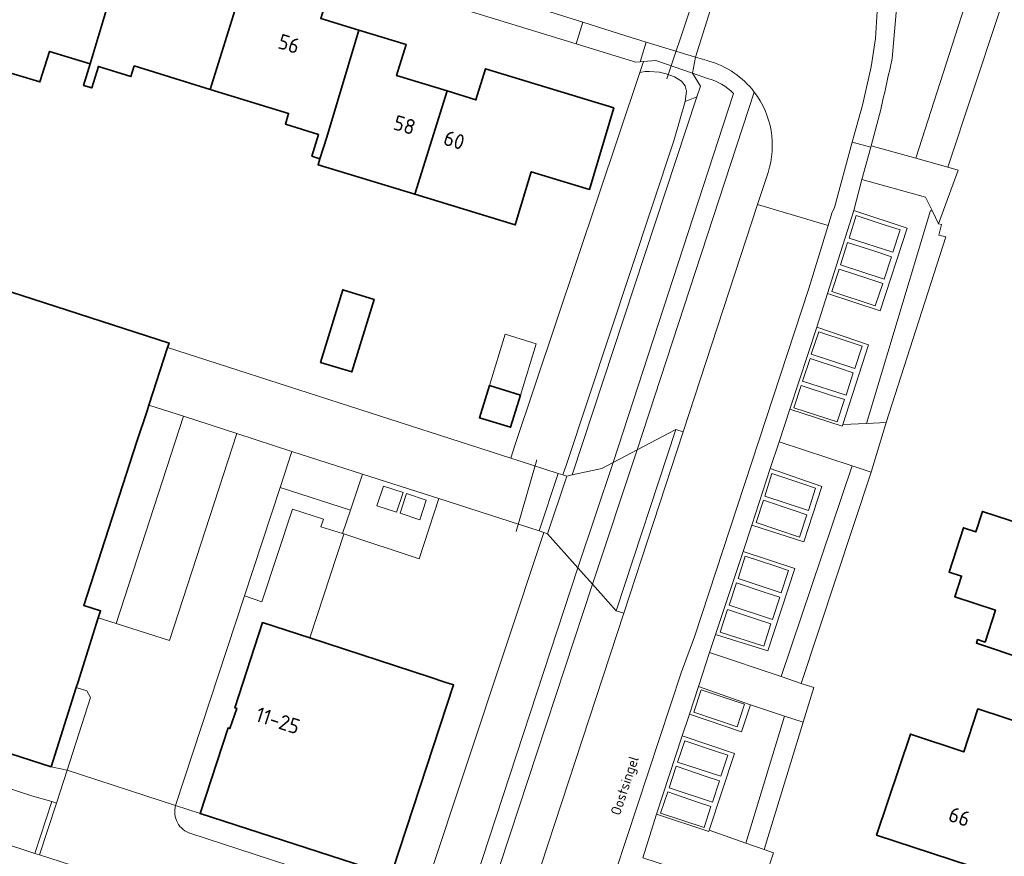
# Model space of a CAD drawing. Header units: metres. Extents: x 149984 to 156489, y 469398 to 478068.
# Tile 774 of 854: x 154530 to 154618, y 473723 to 473797. Entities that reach past the tile are written whole.
import ezdxf
from ezdxf.enums import TextEntityAlignment as Align

# ---------------------------------------------------------------- set-up
doc = ezdxf.new("R2010")
doc.units = ezdxf.units.M
doc.header["$LTSCALE"] = 0.75
for name, color, linetype, lineweight in [('B-WE-GR-BEPLANTING_CULTUUR_HEESTERS-GV', 252, 'Continuous', 18), ('B-WE-GR-STRUIK-GV', 252, 'Continuous', 13), ('B-WE-KW-KUNSTWERK_DUIKER-G', 6, 'Continuous', 18), ('B-WE-OG-BEBOUWING-GV', 6, 'Continuous', 35), ('B-WE-OG-BEBOUWING-T18', 1, 'Continuous', 18), ('B-WE-OG-BEBOUWING_LUIFEL-GV', 6, 'Continuous', 18), ('B-WE-OG-TERREIN_BEGROEID-GV', 252, 'Continuous', 18), ('B-WE-OG-TERREIN_ERF-GV', 252, 'Continuous', 18), ('B-WE-OG-TERREIN_OEVER-GV', 252, 'Continuous', 18), ('B-WE-OG-TOPOGRAFIE-T18', 7, 'Continuous', 18), ('B-WE-OG-WATER_MEER-GV', 252, 'Continuous', 18), ('B-WE-VH-GESLOTENVERHARDING_ASFALT-GV', 252, 'Continuous', 18), ('B-WE-VH-ONVERHARD-GV', 252, 'Continuous', 18), ('B-WE-VH-OPENVERHARDING_BETONELEMENT-GV', 252, 'Continuous', 18), ('B-WE-VH-OPENVERHARDING_BETONSTRAATSTEEN-GV', 252, 'Continuous', 18), ('B-WE-VH-OPENVERHARDING_STRAATBAKSTEEN-GV', 252, 'Continuous', 18), ('B-WE-VH-OPENVERHARDING_TEGEL-GV', 252, 'Continuous', 18)]:
    doc.layers.add(name, color=color, linetype=linetype, lineweight=lineweight)
doc.styles.add('NLCS-ISO-M500-T18', font='NLCS-ISO.ttf', dxfattribs={"height": 0.9})
doc.styles.add('NLCS-ISO-M750-T18', font='NLCS-ISO.ttf', dxfattribs={"height": 1.35})

msp = doc.modelspace()

# ---------------------------------------------------------------- linework, layer by layer
at = {"layer": 'B-WE-GR-BEPLANTING_CULTUUR_HEESTERS-GV', "flags": 128}
for points in [[(154617.65, 473808.885), (154616.685, 473805.888), (154616.417, 473805.059), (154609.887, 473784.789), (154612.746, 473783.991), (154619.433, 473804.155), (154619.741, 473805.086), (154620.713, 473808.017)], [(154605.495, 473761.132), (154607.247, 473761.21), (154612.567, 473777.781), (154611.945, 473777.91), (154612.185, 473778.865), (154611.923, 473778.928), (154611.374, 473780.065), (154611.204, 473780.111)], [(154605.912, 473756.802), (154604.224, 473757.354), (154597.901, 473738.557), (154599.687, 473737.954)], [(154594.762, 473723.71), (154596.391, 473723.139), (154599.851, 473734.483), (154598.208, 473735.027), (154594.862, 473724.08)]]:
    msp.add_lwpolyline(points, close=True, dxfattribs=at)
at = {"layer": 'B-WE-GR-STRUIK-GV', "flags": 128}
for points in [[(154586.148, 473792.52), (154587.06, 473792.46), (154587.65, 473792.3), (154588.38, 473792.05), (154589.01, 473791.64), (154589.35, 473791.25), (154589.45, 473790.76), (154589.35, 473789.84), (154590.393, 473790.266), (154590.702, 473791.201), (154590.006, 473792.375), (154586.724, 473793.49), (154585.616, 473793.404), (154585.291, 473792.433), (154585.45, 473792.47), (154585.78, 473792.507)], [(154550.07, 473745.746), (154551.614, 473745.232), (154554.336, 473753.497), (154557.102, 473752.596), (154556.871, 473751.92), (154558.81, 473751.313), (154559.516, 473753.41), (154553.234, 473755.409)]]:
    msp.add_lwpolyline(points, close=True, dxfattribs=at)
at = {"layer": 'B-WE-KW-KUNSTWERK_DUIKER-G', "flags": 128}
for points in [[(154587.718, 473791.871), (154591.745, 473803.949)], [(154574.29, 473751.493), (154576.117, 473757.891)]]:
    msp.add_lwpolyline(points, dxfattribs=at)
at = {"layer": 'B-WE-OG-BEBOUWING-GV', "flags": 128}
for points in [[(154539.176, 473802.751), (154535.825, 473803.787), (154536.117, 473804.732), (154531.818, 473806.061), (154532.558, 473808.452), (154529.689, 473809.339), (154526.009, 473797.418), (154524.853, 473793.672), (154531.844, 473791.59), (154532.682, 473794.312), (154536.324, 473793.19)], [(154547.021, 473790.923), (154550.725, 473802.835), (154547.856, 473803.721), (154547.117, 473801.331), (154542.818, 473802.66), (154542.526, 473801.715), (154539.176, 473802.751), (154536.324, 473793.19), (154535.733, 473791.273), (154536.459, 473791.05), (154537.046, 473792.961), (154539.95, 473792.066), (154540.241, 473793.011)], [(154550.725, 473802.835), (154547.021, 473790.923), (154554.003, 473788.774), (154553.713, 473787.829), (154556.679, 473786.894), (154556.072, 473784.967), (154556.787, 473784.742), (154557.394, 473786.668), (154560.259, 473796.214), (154556.873, 473797.25), (154557.159, 473798.187), (154552.862, 473799.557), (154553.594, 473801.948)], [(154560.259, 473796.214), (154557.394, 473786.668), (154556.787, 473784.742), (154556.622, 473784.2), (154565.242, 473781.566), (154568.12, 473790.777), (154563.626, 473792.152), (154564.474, 473794.925)], [(154565.242, 473781.566), (154574.195, 473778.829), (154575.621, 473783.58), (154580.804, 473781.995), (154582.986, 473789.265), (154571.551, 473792.76), (154570.702, 473789.987), (154568.12, 473790.777)], [(154556.846, 473766.575), (154559.643, 473765.72), (154561.622, 473772.195), (154558.825, 473773.05)], [(154574.662, 473763.657), (154571.891, 473764.511), (154571.008, 473761.644), (154573.779, 473760.79)], [(154627.562, 473744.825), (154629.197, 473744.274), (154629.979, 473746.68), (154631.741, 473752.101), (154624.143, 473754.575), (154622.971, 473750.966), (154615.837, 473753.282), (154615.248, 473751.467), (154614.136, 473751.827), (154612.862, 473747.883), (154613.974, 473747.524), (154613.377, 473745.672), (154616.998, 473744.495), (154616.071, 473741.642), (154615.405, 473741.858), (154615.307, 473741.554), (154623.901, 473738.659), (154625.328, 473738.192)], [(154563.304, 473721.319), (154568.697, 473737.82), (154567.93, 473738.071), (154566.625, 473738.497), (154555.889, 473742.006), (154551.689, 473743.379), (154549.215, 473735.786), (154549.381, 473735.718), (154548.775, 473733.928), (154548.606, 473733.985), (154546.121, 473726.343), (154563.006, 473720.868), (154563.142, 473720.824), (154563.214, 473721.045)], [(154618.665, 473728.054), (154619.288, 473729.928), (154622.955, 473728.709), (154623.549, 473728.512), (154624.893, 473732.564), (154615.43, 473735.679), (154614.169, 473731.842), (154609.419, 473733.436), (154606.397, 473724.429), (154616.373, 473721.155), (154616.532, 473721.633), (154620.198, 473720.415), (154622.332, 473726.835)]]:
    msp.add_lwpolyline(points, close=True, dxfattribs=at)
msp.add_lwpolyline([(154520.939, 473734.334), (154532.835, 473730.524), (154535.077, 473737.597), (154535.204, 473737.997), (154537.04, 473743.787), (154537.242, 473744.425), (154535.745, 473744.899), (154540.489, 473759.511), (154541.385, 473762.271), (154541.548, 473762.773), (154543.218, 473767.918), (154543.342, 473768.3), (154474.557, 473790.539)], dxfattribs=at)
at = {"layer": 'B-WE-OG-BEBOUWING_LUIFEL-GV', "flags": 128}
msp.add_lwpolyline([(154571.891, 473764.511), (154574.662, 473763.657), (154576.071, 473768.229), (154573.3, 473769.083)], close=True, dxfattribs=at)
at = {"layer": 'B-WE-OG-TERREIN_BEGROEID-GV', "flags": 128}
for points in [[(154617.65, 473808.885), (154610.993, 473810.865), (154611.56, 473814.668), (154610.2, 473815.026), (154609.624, 473810.631), (154609.588, 473810.362), (154610.881, 473810.156), (154614.429, 473809.592), (154613.505, 473802.338), (154609.613, 473802.795), (154608.584, 473802.916), (154607.788, 473793.673)], [(154606.773, 473789.129), (154605.911, 473785.898), (154609.887, 473784.789), (154616.417, 473805.059), (154616.685, 473805.888), (154617.65, 473808.885)], [(154591.341, 473791.903), (154590.006, 473792.375), (154590.702, 473791.201), (154590.393, 473790.266)], [(154590.393, 473790.266), (154579.271, 473756.539), (154581.923, 473757.124), (154582.928, 473757.654), (154593.647, 473790.543)], [(154595.497, 473790.683), (154585.057, 473758.778)], [(154585.057, 473758.778), (154588.524, 473760.606), (154589.164, 473760.396), (154595.794, 473780.657), (154596.322, 473782.27), (154596.727, 473783.508)]]:
    msp.add_lwpolyline(points, dxfattribs=at)
at = {"layer": 'B-WE-OG-TERREIN_BEGROEID-GV'}
for points in [[(154607.788, 473793.673, -0.003751), (154606.773, 473789.129)], [(154593.647, 473790.543, 0.130942), (154591.341, 473791.903)], [(154596.727, 473783.508, 0.246951), (154595.497, 473790.683)]]:
    msp.add_lwpolyline(points, format="xyb", dxfattribs=at)
at = {"layer": 'B-WE-OG-TERREIN_BEGROEID-GV', "flags": 128}
for points in [[(154605.495, 473761.132), (154611.204, 473780.111), (154611.374, 473780.065), (154610.776, 473781.304), (154605.086, 473782.897), (154604.37, 473780.126), (154609.132, 473778.548), (154606.731, 473771.18), (154602.041, 473772.726), (154601.065, 473769.706), (154605.694, 473768.154), (154603.385, 473761.039)], [(154591.526, 473740.708), (154597.901, 473738.557), (154604.224, 473757.354), (154597.712, 473759.482), (154596.914, 473757.107), (154601.531, 473755.517), (154599.911, 473750.587), (154595.288, 473752.076), (154594.505, 473749.723), (154599.131, 473748.201), (154596.724, 473740.849), (154592.05, 473742.318)], [(154577.086, 473751.303), (154576.742, 473751.413), (154566.422, 473720.3), (154566.313, 473719.989), (154567.106, 473719.73), (154570.668, 473720.431), (154579.79, 473748.243)], [(154574.583, 473718.183), (154575.274, 473717.953), (154583.869, 473744.211), (154583.206, 473744.429), (154581.077, 473746.806), (154571.221, 473716.841)], [(154591.478, 473724.862), (154594.762, 473723.71), (154594.862, 473724.08), (154598.208, 473735.027), (154595.154, 473736.037), (154594.36, 473733.628), (154589.73, 473735.204), (154589.09, 473733.266), (154593.742, 473731.698)]]:
    msp.add_lwpolyline(points, close=True, dxfattribs=at)
at = {"layer": 'B-WE-OG-TERREIN_ERF-GV', "flags": 128}
for points in [[(154482.141, 473815.193), (154474.557, 473790.539), (154543.342, 473768.3), (154543.218, 473767.918), (154573.801, 473758.041), (154574.136, 473759.091), (154585.291, 473792.433), (154585.616, 473793.404), (154585.326, 473793.382), (154584.918, 473793.35), (154584.738, 473793.406), (154579.639, 473794.982), (154565.942, 473799.216)], [(154619.433, 473804.155), (154612.746, 473783.991), (154613.682, 473783.73), (154611.923, 473778.928), (154612.185, 473778.865), (154611.945, 473777.91), (154612.567, 473777.781), (154607.247, 473761.21), (154605.912, 473756.802), (154599.687, 473737.954), (154600.798, 473737.579), (154599.851, 473734.483), (154596.391, 473723.139), (154597.225, 473722.846), (154595.874, 473718.858), (154591.963, 473705.875), (154591.05, 473702.963), (154586.17, 473687.4), (154589.455, 473686.326), (154600.168, 473682.824), (154604.956, 473681.26), (154608.783, 473680.012), (154614.296, 473678.166), (154629.889, 473672.984)], [(154556.873, 473797.25), (154560.259, 473796.214), (154564.474, 473794.925), (154563.626, 473792.152), (154568.12, 473790.777), (154570.702, 473789.987), (154571.551, 473792.76), (154582.986, 473789.265), (154580.804, 473781.995), (154575.621, 473783.58), (154574.195, 473778.829), (154565.242, 473781.566), (154556.622, 473784.2), (154556.787, 473784.742), (154556.072, 473784.967), (154556.679, 473786.894), (154553.713, 473787.829), (154554.003, 473788.774), (154547.021, 473790.923), (154540.241, 473793.011), (154539.95, 473792.066), (154537.046, 473792.961), (154536.459, 473791.05), (154535.733, 473791.273), (154536.324, 473793.19), (154532.682, 473794.312), (154531.844, 473791.59), (154524.853, 473793.672)]]:
    msp.add_lwpolyline(points, dxfattribs=at)
for points in [[(154559.643, 473765.72), (154556.846, 473766.575), (154558.825, 473773.05), (154561.622, 473772.195)], [(154574.662, 473763.657), (154573.779, 473760.79), (154571.008, 473761.644), (154571.891, 473764.511)], [(154627.562, 473744.825), (154625.328, 473738.192), (154623.901, 473738.659), (154615.307, 473741.554), (154615.405, 473741.858), (154616.071, 473741.642), (154616.998, 473744.495), (154613.377, 473745.672), (154613.974, 473747.524), (154612.862, 473747.883), (154614.136, 473751.827), (154615.248, 473751.467), (154615.837, 473753.282), (154622.971, 473750.966), (154624.143, 473754.575), (154631.741, 473752.101), (154629.979, 473746.68), (154629.197, 473744.274)], [(154619.288, 473729.928), (154618.665, 473728.054), (154622.332, 473726.835), (154620.198, 473720.415), (154616.532, 473721.633), (154616.373, 473721.155), (154606.397, 473724.429), (154609.419, 473733.436), (154614.169, 473731.842), (154615.43, 473735.679), (154624.893, 473732.564), (154623.549, 473728.512), (154622.955, 473728.709)]]:
    msp.add_lwpolyline(points, close=True, dxfattribs=at)
at = {"layer": 'B-WE-OG-TERREIN_OEVER-GV', "flags": 128}
msp.add_lwpolyline([(154588.32, 473786.32), (154578.753, 473757.477), (154578.449, 473756.54), (154578.787, 473756.432), (154579.271, 473756.539), (154590.393, 473790.266), (154589.35, 473789.84)], close=True, dxfattribs=at)
at = {"layer": 'B-WE-OG-WATER_MEER-GV', "flags": 128}
for points in [[(154578.023, 473756.677), (154578.449, 473756.54), (154578.753, 473757.477), (154588.32, 473786.32), (154589.35, 473789.84), (154589.45, 473790.76), (154589.35, 473791.25), (154589.01, 473791.64), (154588.38, 473792.05), (154587.65, 473792.3), (154587.06, 473792.46), (154586.148, 473792.52), (154585.78, 473792.507), (154585.45, 473792.47), (154585.291, 473792.433), (154574.136, 473759.091), (154573.801, 473758.041), (154574.546, 473757.8)], [(154566.422, 473720.3), (154576.742, 473751.413), (154576.321, 473751.548), (154572.818, 473752.677), (154567.376, 473754.43), (154565.643, 473749.053), (154558.918, 473751.277), (154558.913, 473751.262), (154555.889, 473742.006), (154566.625, 473738.497), (154567.93, 473738.071), (154568.697, 473737.82), (154563.304, 473721.319), (154563.214, 473721.045), (154563.324, 473720.966), (154566.313, 473719.989)]]:
    msp.add_lwpolyline(points, close=True, dxfattribs=at)
at = {"layer": 'B-WE-VH-GESLOTENVERHARDING_ASFALT-GV', "flags": 128}
msp.add_lwpolyline([(154595.794, 473780.657), (154589.164, 473760.396), (154583.869, 473744.211), (154575.274, 473717.953), (154571.517, 473706.526), (154570.92, 473704.708), (154577.127, 473702.601), (154577.112, 473702.889), (154578.233, 473706.29), (154589.013, 473738.989), (154590.161, 473742.113), (154600.38, 473773.179), (154602.08, 473778.773)], close=True, dxfattribs=at)
at = {"layer": 'B-WE-VH-ONVERHARD-GV', "flags": 128}
for points in [[(154564.2, 473754.962), (154562.458, 473755.545), (154561.876, 473753.8), (154563.626, 473753.217)], [(154566.259, 473754.278), (154564.513, 473754.871), (154563.938, 473753.12), (154565.688, 473752.54)]]:
    msp.add_lwpolyline(points, close=True, dxfattribs=at)
at = {"layer": 'B-WE-VH-OPENVERHARDING_BETONELEMENT-GV', "flags": 128}
for points in [[(154588.524, 473760.606), (154583.206, 473744.429), (154583.869, 473744.211), (154589.164, 473760.396)], [(154576.742, 473751.413), (154577.086, 473751.303), (154578.787, 473756.432), (154578.449, 473756.54), (154578.023, 473756.677), (154576.321, 473751.548)], [(154533.314, 473727.286), (154532.886, 473727.425), (154531.379, 473722.799), (154531.812, 473722.66)]]:
    msp.add_lwpolyline(points, close=True, dxfattribs=at)
at = {"layer": 'B-WE-VH-OPENVERHARDING_BETONSTRAATSTEEN-GV', "flags": 128}
for points in [[(154602.08, 473778.773), (154602.417, 473779.88), (154602.638, 473780.377), (154604.241, 473786.223), (154605.147, 473789.527), (154605.924, 473792.919), (154606.298, 473795.454), (154606.598, 473800.375), (154606.914, 473803.51), (154607.027, 473804.625), (154600.88, 473805.542), (154600.718, 473804.558), (154600.656, 473804.185)], [(154593.134, 473799.33), (154592.103, 473799.665), (154590.269, 473793.796), (154591.307, 473793.485), (154591.442, 473793.445)], [(154585.561, 473722.406), (154586.784, 473726.284), (154589.09, 473733.266), (154589.73, 473735.204), (154590.533, 473737.665), (154591.526, 473740.708), (154592.05, 473742.318), (154594.505, 473749.723), (154595.288, 473752.076), (154596.914, 473757.107), (154597.712, 473759.482), (154598.675, 473762.418), (154601.065, 473769.706), (154602.041, 473772.726), (154604.37, 473780.126), (154605.086, 473782.897), (154605.876, 473785.772), (154604.241, 473786.223), (154602.638, 473780.377), (154602.417, 473779.88), (154602.08, 473778.773), (154600.38, 473773.179), (154590.161, 473742.113), (154589.013, 473738.989), (154578.233, 473706.29)], [(154596.727, 473783.508), (154596.322, 473782.27), (154595.794, 473780.657), (154602.08, 473778.773)], [(154543.935, 473727.076), (154534.257, 473730.205), (154533.314, 473727.286), (154531.812, 473722.66), (154550.935, 473716.477), (154553.685, 473715.577), (154558.413, 473714.05), (154564.035, 473712.218)], [(154564.035, 473712.218), (154565.864, 473717.838), (154562.392, 473718.973), (154545.292, 473724.561)]]:
    msp.add_lwpolyline(points, dxfattribs=at)
for points in [[(154585.326, 473793.382), (154585.86, 473795.137), (154584.065, 473795.683), (154580.232, 473796.901), (154579.639, 473794.982), (154584.738, 473793.406), (154584.918, 473793.35)], [(154605.911, 473785.898), (154605.876, 473785.772), (154605.086, 473782.897), (154610.776, 473781.304), (154611.374, 473780.065), (154611.923, 473778.928), (154613.682, 473783.73), (154612.746, 473783.991), (154609.887, 473784.789)], [(154604.37, 473780.126), (154602.041, 473772.726), (154606.731, 473771.18), (154609.132, 473778.548)], [(154606.911, 473778.905), (154608.496, 473778.384), (154607.84, 473776.394), (154603.964, 473777.664), (154604.59, 473779.667)], [(154603.964, 473777.664), (154607.84, 473776.394), (154608.496, 473778.384), (154606.911, 473778.905), (154604.59, 473779.667)], [(154606.233, 473776.485), (154607.722, 473775.996), (154607.066, 473774.006), (154603.19, 473775.276), (154603.816, 473777.279)], [(154606.233, 473776.485), (154603.816, 473777.279), (154603.19, 473775.276), (154607.066, 473774.006), (154607.722, 473775.996)], [(154605.545, 473774.08), (154606.946, 473773.621), (154606.29, 473771.613), (154602.416, 473772.888), (154603.059, 473774.895)], [(154605.545, 473774.08), (154603.059, 473774.895), (154602.416, 473772.888), (154606.29, 473771.613), (154606.946, 473773.621)], [(154598.675, 473762.418), (154603.338, 473760.893), (154603.385, 473761.039), (154605.694, 473768.154), (154601.065, 473769.706)], [(154600.581, 473767.307), (154604.453, 473766.027), (154605.119, 473768.01), (154603.86, 473768.428), (154601.257, 473769.293)], [(154603.86, 473768.428), (154605.119, 473768.01), (154604.453, 473766.027), (154600.581, 473767.307), (154601.257, 473769.293)], [(154549.387, 473760.228), (154554.276, 473758.641), (154560.575, 473756.621), (154567.376, 473754.43), (154572.818, 473752.677), (154576.321, 473751.548), (154578.023, 473756.677), (154574.546, 473757.8), (154573.801, 473758.041), (154543.218, 473767.918), (154541.548, 473762.773), (154544.626, 473761.774)], [(154603.087, 473766.056), (154600.497, 473766.927), (154599.813, 473764.913), (154603.687, 473763.654), (154604.319, 473765.642)], [(154603.087, 473766.056), (154604.319, 473765.642), (154603.687, 473763.654), (154599.813, 473764.913), (154600.497, 473766.927)], [(154602.308, 473763.663), (154599.68, 473764.526), (154599.038, 473762.527), (154602.896, 473761.281), (154603.543, 473763.258)], [(154602.308, 473763.663), (154603.543, 473763.258), (154602.896, 473761.281), (154599.038, 473762.527), (154599.68, 473764.526)], [(154603.385, 473761.039), (154603.338, 473760.893), (154598.675, 473762.418), (154597.712, 473759.482), (154604.224, 473757.354), (154605.912, 473756.802), (154607.247, 473761.21), (154605.495, 473761.132)], [(154549.387, 473760.228), (154544.626, 473761.774), (154538.624, 473743.285), (154543.395, 473741.772)], [(154585.057, 473758.778), (154581.077, 473746.806), (154583.206, 473744.429), (154588.524, 473760.606)], [(154535.204, 473737.997), (154535.077, 473737.597), (154536.008, 473737.3), (154536.351, 473736.682), (154534.257, 473730.205), (154543.935, 473727.076), (154550.07, 473745.746), (154553.234, 473755.409), (154554.276, 473758.641), (154549.387, 473760.228), (154543.395, 473741.772), (154538.624, 473743.285), (154537.04, 473743.787)], [(154559.516, 473753.41), (154560.575, 473756.621), (154554.276, 473758.641), (154553.234, 473755.409)], [(154585.057, 473758.778), (154582.928, 473757.654), (154579.79, 473748.243), (154581.077, 473746.806)], [(154579.79, 473748.243), (154582.928, 473757.654), (154581.923, 473757.124), (154579.271, 473756.539), (154578.787, 473756.432), (154577.086, 473751.303)], [(154596.914, 473757.107), (154595.288, 473752.076), (154599.911, 473750.587), (154601.531, 473755.517)], [(154599.739, 473755.775), (154600.967, 473755.368), (154600.332, 473753.38), (154596.456, 473754.662), (154597.081, 473756.655)], [(154596.456, 473754.662), (154600.332, 473753.38), (154600.967, 473755.368), (154599.739, 473755.775), (154597.081, 473756.655)], [(154598.964, 473753.395), (154596.336, 473754.288), (154595.665, 473752.285), (154599.547, 473750.996), (154600.181, 473752.982)], [(154598.964, 473753.395), (154600.181, 473752.982), (154599.547, 473750.996), (154595.665, 473752.285), (154596.336, 473754.288)], [(154592.05, 473742.318), (154596.724, 473740.849), (154599.131, 473748.201), (154594.505, 473749.723)], [(154594.054, 473747.302), (154594.679, 473749.306), (154597.344, 473748.422), (154598.543, 473748.025), (154597.898, 473746.027)], [(154597.344, 473748.422), (154594.679, 473749.306), (154594.054, 473747.302), (154597.898, 473746.027), (154598.543, 473748.025)], [(154596.566, 473746.034), (154597.768, 473745.632), (154597.135, 473743.657), (154593.261, 473744.929), (154593.914, 473746.921)], [(154596.566, 473746.034), (154593.914, 473746.921), (154593.261, 473744.929), (154597.135, 473743.657), (154597.768, 473745.632)], [(154595.79, 473743.65), (154596.987, 473743.252), (154596.349, 473741.27), (154592.476, 473742.529), (154593.126, 473744.537)], [(154593.126, 473744.537), (154592.476, 473742.529), (154596.349, 473741.27), (154596.987, 473743.252), (154595.79, 473743.65)], [(154590.533, 473737.665), (154595.154, 473736.037), (154598.208, 473735.027), (154599.851, 473734.483), (154600.798, 473737.579), (154599.687, 473737.954), (154597.901, 473738.557), (154591.526, 473740.708)], [(154589.73, 473735.204), (154594.36, 473733.628), (154595.154, 473736.037), (154590.533, 473737.665)], [(154593.457, 473736.487), (154594.638, 473736.097), (154593.966, 473734.076), (154590.109, 473735.381), (154590.78, 473737.371)], [(154590.109, 473735.381), (154593.966, 473734.076), (154594.638, 473736.097), (154593.457, 473736.487), (154590.78, 473737.371)], [(154586.784, 473726.284), (154591.44, 473724.748), (154591.478, 473724.862), (154593.742, 473731.698), (154589.09, 473733.266)], [(154591.961, 473731.952), (154593.147, 473731.556), (154592.523, 473729.668), (154588.669, 473730.935), (154589.3, 473732.84)], [(154588.669, 473730.935), (154592.523, 473729.668), (154593.147, 473731.556), (154591.961, 473731.952), (154589.3, 473732.84)], [(154591.205, 473729.658), (154592.41, 473729.253), (154591.79, 473727.374), (154587.916, 473728.652), (154588.531, 473730.558)], [(154588.531, 473730.558), (154587.916, 473728.652), (154591.79, 473727.374), (154592.41, 473729.253), (154591.205, 473729.658)], [(154590.452, 473727.376), (154591.645, 473726.977), (154591.027, 473725.111), (154587.156, 473726.384), (154587.784, 473728.269)], [(154590.452, 473727.376), (154587.784, 473728.269), (154587.156, 473726.384), (154591.027, 473725.111), (154591.645, 473726.977)], [(154585.561, 473722.406), (154590.229, 473720.879), (154590.184, 473720.742), (154593.165, 473719.755), (154595.874, 473718.858), (154597.225, 473722.846), (154596.391, 473723.139), (154594.762, 473723.71), (154591.478, 473724.862), (154591.44, 473724.748), (154586.784, 473726.284)]]:
    msp.add_lwpolyline(points, close=True, dxfattribs=at)
at = {"layer": 'B-WE-VH-OPENVERHARDING_BETONSTRAATSTEEN-GV'}
for points in [[(154591.442, 473793.445, -0.160892), (154595.497, 473790.683)], [(154595.497, 473790.683, -0.246951), (154596.727, 473783.508)], [(154544.095, 473725.536, -0.198715), (154543.935, 473727.076)], [(154545.292, 473724.561, -0.199799), (154544.095, 473725.536)]]:
    msp.add_lwpolyline(points, format="xyb", dxfattribs=at)
at = {"layer": 'B-WE-VH-OPENVERHARDING_STRAATBAKSTEEN-GV', "flags": 128}
for points in [[(154577.295, 473797.834), (154580.232, 473796.901), (154584.065, 473795.683), (154585.86, 473795.137), (154590.269, 473793.796), (154592.103, 473799.665)], [(154563.006, 473720.868), (154546.121, 473726.343), (154543.935, 473727.076)], [(154545.292, 473724.561), (154562.392, 473718.973), (154563.006, 473720.868)]]:
    msp.add_lwpolyline(points, dxfattribs=at)
for points in [[(154541.548, 473762.773), (154541.385, 473762.271), (154540.489, 473759.511), (154535.745, 473744.899), (154537.242, 473744.425), (154537.04, 473743.787), (154538.624, 473743.285), (154544.626, 473761.774)], [(154448.71, 473755.853), (154444.22, 473757.301), (154440.809, 473758.401), (154438.585, 473751.504), (154440.32, 473750.941), (154441.985, 473750.395), (154446.345, 473748.967), (154446.86, 473750.559), (154518.567, 473727.007), (154531.379, 473722.799), (154532.886, 473727.425), (154531.198, 473727.882), (154520.024, 473731.508), (154448.358, 473754.762)], [(154520.024, 473731.508), (154531.198, 473727.882), (154532.886, 473727.425), (154533.314, 473727.286), (154534.257, 473730.205), (154532.835, 473730.524), (154520.939, 473734.334), (154502.636, 473740.197), (154503.105, 473741.659), (154480.822, 473748.87), (154481.006, 473749.439), (154474.118, 473751.824), (154472.807, 473748.038), (154457.494, 473753.01), (154457.642, 473753.467), (154452.869, 473755.017), (154452.722, 473754.56), (154448.71, 473755.853), (154448.358, 473754.762)], [(154558.81, 473751.313), (154556.871, 473751.92), (154557.102, 473752.596), (154554.336, 473753.497), (154551.614, 473745.232), (154550.07, 473745.746), (154543.935, 473727.076), (154546.121, 473726.343), (154548.606, 473733.985), (154548.775, 473733.928), (154549.381, 473735.718), (154549.215, 473735.786), (154551.689, 473743.379), (154555.889, 473742.006), (154558.913, 473751.262), (154558.918, 473751.277)], [(154550.413, 473714.749), (154550.935, 473716.477), (154531.812, 473722.66), (154531.379, 473722.799), (154518.567, 473727.007), (154446.86, 473750.559), (154446.345, 473748.967), (154446.307, 473748.851), (154457.145, 473745.353), (154457.061, 473745.092), (154459.598, 473744.273), (154459.687, 473744.549), (154470.56, 473741.024), (154474.659, 473739.725), (154478.228, 473738.605), (154494.373, 473733.363), (154499.49, 473731.629), (154515.427, 473726.47), (154518.103, 473725.573)], [(154535.077, 473737.597), (154532.835, 473730.524), (154534.257, 473730.205), (154536.351, 473736.682), (154536.008, 473737.3)]]:
    msp.add_lwpolyline(points, close=True, dxfattribs=at)
at = {"layer": 'B-WE-VH-OPENVERHARDING_STRAATBAKSTEEN-GV'}
for points in [[(154543.935, 473727.076, 0.198715), (154544.095, 473725.536)], [(154544.095, 473725.536, 0.199799), (154545.292, 473724.561)]]:
    msp.add_lwpolyline(points, format="xyb", dxfattribs=at)
at = {"layer": 'B-WE-VH-OPENVERHARDING_TEGEL-GV', "flags": 128}
for points in [[(154607.788, 473793.673), (154608.584, 473802.916), (154608.633, 473803.278), (154606.914, 473803.51), (154606.598, 473800.375), (154606.298, 473795.454), (154605.924, 473792.919), (154605.147, 473789.527), (154604.241, 473786.223), (154605.876, 473785.772)], [(154591.442, 473793.445), (154591.307, 473793.485), (154590.269, 473793.796), (154590.006, 473792.375), (154591.341, 473791.903)], [(154582.928, 473757.654), (154585.057, 473758.778), (154595.497, 473790.683)], [(154593.647, 473790.543), (154582.928, 473757.654)], [(154605.876, 473785.772), (154605.911, 473785.898), (154606.773, 473789.129)]]:
    msp.add_lwpolyline(points, dxfattribs=at)
for points in [[(154566.474, 473801.162), (154565.942, 473799.216), (154579.639, 473794.982), (154580.232, 473796.901), (154577.295, 473797.834)], [(154590.006, 473792.375), (154590.269, 473793.796), (154585.86, 473795.137), (154585.326, 473793.382), (154585.616, 473793.404), (154586.724, 473793.49)], [(154560.575, 473756.621), (154559.516, 473753.41), (154558.81, 473751.313), (154558.918, 473751.277), (154565.643, 473749.053), (154567.376, 473754.43)], [(154564.2, 473754.962), (154563.626, 473753.217), (154561.876, 473753.8), (154562.458, 473755.545)], [(154566.259, 473754.278), (154565.688, 473752.54), (154563.938, 473753.12), (154564.513, 473754.871)], [(154581.077, 473746.806), (154579.79, 473748.243), (154570.668, 473720.431), (154569.454, 473716.732), (154570.344, 473716.688), (154571.221, 473716.841)]]:
    msp.add_lwpolyline(points, close=True, dxfattribs=at)
at = {"layer": 'B-WE-VH-OPENVERHARDING_TEGEL-GV'}
for points in [[(154595.497, 473790.683, 0.160892), (154591.442, 473793.445)], [(154606.773, 473789.129, 0.003751), (154607.788, 473793.673)], [(154591.341, 473791.903, -0.130942), (154593.647, 473790.543)]]:
    msp.add_lwpolyline(points, format="xyb", dxfattribs=at)

# ---------------------------------------------------------------- texts
at = {"layer": 'B-WE-OG-BEBOUWING-T18', "style": 'NLCS-ISO-M750-T18'}
for s, rotation, p in [('56', 342.4, (154554.038, 473794.984)), ('58', 343, (154564.336, 473787.751)), ('60', 343, (154568.756, 473786.399)), ('11-25', 342, (154553.049, 473734.64)), ('66', 341.7, (154613.791, 473726.069))]:
    msp.add_text(s, height=1.35, rotation=rotation, dxfattribs=at).set_placement(p, align=Align.MIDDLE)
at = {"layer": 'B-WE-OG-TOPOGRAFIE-T18', "style": 'NLCS-ISO-M500-T18'}
msp.add_text('Oostsingel', height=0.9, rotation=71.8, dxfattribs=at).set_placement((154584.074, 473728.797), align=Align.MIDDLE)

doc.saveas('drawing.dxf')
